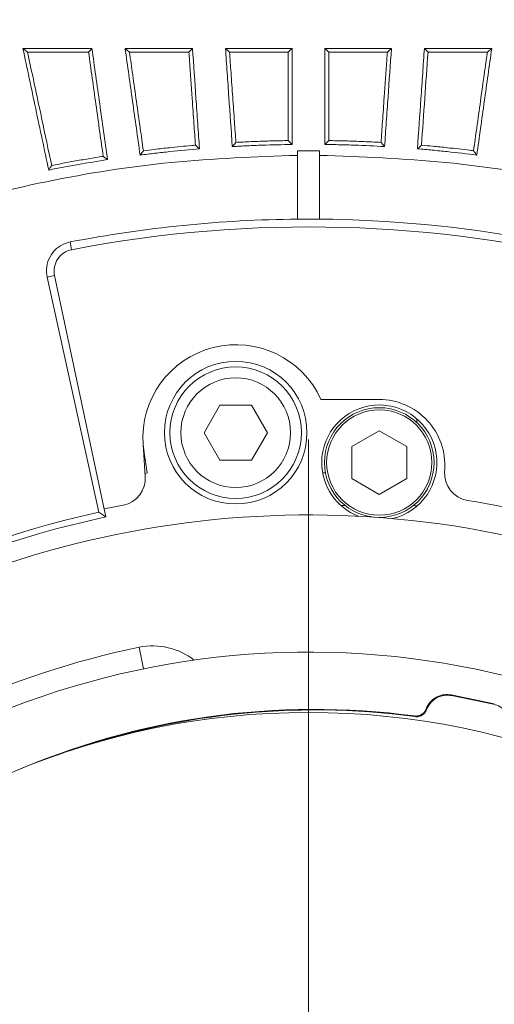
# Model space of a CAD drawing. Header units: millimetres. Extents: x 0 to 1118, y 0 to 864.
# Tile 391 of 512: x 517 to 528, y 431 to 453. Entities that reach past the tile are written whole.
import ezdxf

# ---------------------------------------------------------------- set-up
doc = ezdxf.new("R2010")
doc.units = ezdxf.units.MM
doc.styles.add('SLDTEXTSTYLE0', font='TXT', dxfattribs={"width": 0.605})
doc.dimstyles.new('SLDDIMSTYLE3', dxfattribs={"dimtxt": 3.175, "dimasz": 3.302, "dimexe": 0, "dimexo": 0.0625, "dimgap": 0.79375, "dimtad": 0, "dimtih": 1, "dimtoh": 1, "dimdec": 1, "dimlfac": 4, "dimrnd": 1e-09, "dimzin": 12, "dimdsep": 46, "dimtxsty": 'SLDTEXTSTYLE0', "dimsah": 1, "dimcen": 0.09, "dimadec": 0, "dimazin": 3, "dimtfac": 1, "dimtofl": 0, "dimtmove": 0, "dimatfit": 3, "dimfxl": 1, "dimfrac": 2, "dimtolj": 1, "dimtzin": 12, "dimarcsym": 0})

# ---------------------------------------------------------------- blocks, each defined once
blk = doc.blocks.new('_D_3')
at = {"color": 7, "linetype": 'Continuous', "lineweight": 0}
for p, q in [((465.577, 443.258), (465.577, 471.353)), ((606.87, 443.258), (606.87, 471.353)), ((465.577, 469.753), (530.766, 469.753)), ((606.87, 469.753), (541.68, 469.753))]:
    blk.add_line(p, q, dxfattribs=at)
for points in [[(465.577, 469.753), (468.879, 469.245), (468.879, 470.261)], [(606.87, 469.753), (603.568, 470.261), (603.568, 469.245)]]:
    blk.add_solid(points, dxfattribs=at)
at = {"color": 7, "linetype": 'Continuous', "lineweight": 0, "insert": (530.766, 471.409), "char_height": 3.175, "attachment_point": 1, "style": 'SLDTEXTSTYLE0'}
blk.add_mtext('565.2', dxfattribs=at)
blk = doc.blocks.new('_D_4')
at = {"color": 7, "linetype": 'Continuous', "lineweight": 0}
for p, q in [((462.003, 441.286), (462.003, 484.2)), ((610.443, 441.286), (610.443, 484.2)), ((462.003, 482.6), (530.766, 482.6)), ((610.443, 482.6), (541.68, 482.6))]:
    blk.add_line(p, q, dxfattribs=at)
for points in [[(462.003, 482.6), (465.305, 482.092), (465.305, 483.108)], [(610.443, 482.6), (607.141, 483.108), (607.141, 482.092)]]:
    blk.add_solid(points, dxfattribs=at)
at = {"color": 7, "linetype": 'Continuous', "lineweight": 0, "insert": (530.766, 484.256), "char_height": 3.175, "attachment_point": 1, "style": 'SLDTEXTSTYLE0'}
blk.add_mtext('593.8', dxfattribs=at)
blk = doc.blocks.new('SW_CENTERMARKSYMBOL_0')
at = {"color": 0, "linetype": 'Continuous', "lineweight": 0}
blk.add_line((0, 1.27), (0, 23.521), dxfattribs=at)

msp = doc.modelspace()

# ---------------------------------------------------------------- linework, layer by layer
at = {"color": 7, "linetype": 'Continuous', "lineweight": 15}
for p, q in [((523.4732, 448.9541), (523.4732, 450.5073)), ((523.9732, 450.5073), (523.9732, 448.9541)), ((518.9399, 442.2739), (517.7647, 447.6349)), ((517.935, 447.6711), (519.105, 442.1671)), ((521.7037, 444.7131), (521.3429, 444.0881)), ((522.4254, 444.7131), (521.7037, 444.7131)), ((522.7862, 444.0881), (522.4254, 444.7131)), ((524.0087, 444.8449), (525.334, 444.8449)), ((526.1982, 444.3989), (526.1982, 444.3146)), ((521.3429, 444.0881), (521.7037, 443.4631)), ((522.4254, 443.4631), (522.7862, 444.0881)), ((525.3384, 444.1319), (524.7109, 443.7696)), ((525.9659, 443.7696), (525.3384, 444.1319)), ((520.0038, 443.0954), (519.9531, 443.8202)), ((519.9531, 443.8202), (519.9749, 443.6306)), ((519.9749, 443.6306), (520.0492, 443.1696)), ((524.7109, 443.7696), (524.7109, 443.045)), ((525.9659, 443.045), (525.9659, 443.7696)), ((521.7037, 443.4631), (522.4254, 443.4631)), ((520.0492, 443.1696), (519.9991, 443.1615)), ((524.0465, 443.1758), (524.11, 443.1758)), ((526.8304, 443.2403), (526.8279, 443.205)), ((524.7109, 443.045), (525.3384, 442.6827)), ((525.3384, 442.6827), (525.9659, 443.045)), ((518.9399, 442.2739), (519.105, 442.1671)), ((519.0659, 442.3509), (519.4977, 442.4379)), ((524.5643, 442.4258), (524.467, 442.4258)), ((526.1482, 442.4258), (526.1125, 442.4258)), ((526.978, 438.1114), (527.9612, 437.9084)), ((527.9459, 437.8982), (526.988, 438.0959))]:
    msp.add_line(p, q, dxfattribs=at)
at = {"color": 9, "linetype": 'Continuous', "lineweight": 0}
for p, q in [((518.2898, 448.4333), (518.3238, 448.2582)), ((517.935, 447.6711), (517.7647, 447.6349)), ((519.9649, 438.7077), (519.8646, 439.1975)), ((526.978, 438.1114), (526.988, 438.0959)), ((527.9459, 437.8982), (527.9612, 437.9084))]:
    msp.add_line(p, q, dxfattribs=at)
at = {"color": 7, "linetype": 'Continuous', "lineweight": 15, "flags": 128}
for points in [[(517.2118, 452.8458), (517.2655, 452.8034), (517.3191, 452.7609)], [(518.7094, 452.7609), (518.736, 452.7905), (518.7857, 452.8458)], [(519.5431, 452.8458), (519.5932, 452.8033), (519.6433, 452.7609)], [(520.9974, 452.7609), (521.0275, 452.7921), (521.0791, 452.8458)], [(521.8309, 452.8458), (521.8777, 452.8033), (521.9244, 452.7609)], [(523.2609, 452.7609), (523.2938, 452.7929), (523.3482, 452.8458)], [(524.0982, 452.8458), (524.1419, 452.8033), (524.1856, 452.7609)], [(525.5221, 452.7609), (525.5572, 452.7927), (525.6156, 452.8458)], [(526.3674, 452.8458), (526.419, 452.7921), (526.4491, 452.7609)], [(527.8032, 452.7609), (527.8396, 452.7918), (527.9033, 452.8458)], [(521.1458, 450.6383), (521.1925, 450.5973), (521.2392, 450.5561)], [(522.0683, 450.7028), (522.0304, 450.6587), (521.9873, 450.6085)], [(523.2609, 450.7445), (523.3045, 450.7003), (523.3482, 450.656)], [(524.1856, 450.7445), (524.1447, 450.7031), (524.0982, 450.656)], [(525.3781, 450.7029), (525.4186, 450.6557), (525.4591, 450.6085)], [(526.3006, 450.6384), (526.254, 450.5973), (526.2073, 450.5561)], [(519.0434, 450.3849), (519.0928, 450.3472), (519.1422, 450.3094)], [(519.9591, 450.5136), (519.922, 450.4637), (519.8849, 450.4138)], [(527.4874, 450.5137), (527.5244, 450.4638), (527.5615, 450.4138)], [(517.8682, 450.1777), (517.8368, 450.1287), (517.8012, 450.073)]]:
    msp.add_lwpolyline(points, dxfattribs=at)
at = {"color": 9, "linetype": 'Continuous', "lineweight": 0, "flags": 128}
for points in [[(526.4178, 437.7791), (526.4144, 437.7841), (526.4075, 437.794)], [(526.15, 437.6177), (526.1466, 437.6226), (526.1398, 437.6323)]]:
    msp.add_lwpolyline(points, dxfattribs=at)
at = {"color": 7, "linetype": 'Continuous', "lineweight": 15}
for centre, radius in [((522.0645, 444.0881), 1.625), ((522.0645, 444.0881), 1.5), ((522.0645, 444.0881), 1.25), ((525.3384, 443.4073), 1.25), ((525.3384, 443.4073), 1.2), ((523.7253, 420.3386), 17.375)]:
    msp.add_circle(centre, radius, dxfattribs=at)
for centre, radius, start, end in [((523.7232, 420.4083), 30.1, 89.52412, 90.47588), ((523.7232, 420.4083), 28.5469, 90.50178, 100.97222), ((523.7232, 420.4083), 28.3685, 51.02778, 100.97222), ((523.7232, 420.4083), 28.5469, 89.49822, 90.50178), ((523.7232, 420.4083), 28.5469, 51.02778, 89.49822), ((518.4177, 447.7737), 0.4935, 100.97222, 192), ((522.0729, 443.9684), 2.125, 24.36079, 184), ((525.3384, 443.4073), 1.3125, 283.25012, 180), ((525.334, 443.3449), 1.5, 356, 90), ((525.3384, 443.4073), 1.3125, 180, 248.74988), ((527.4514, 443.1615), 0.625, 176, 260.72754), ((519.3803, 443.0518), 0.625, 280.82971, 4), ((523.7253, 420.3386), 22.5, 63.86599, 80.72754), ((523.7232, 420.4083), 22.3827, 102.3397, 164.93654), ((523.7253, 420.3386), 21.875, 63.34723, 172.28355), ((523.7232, 420.4083), 22.2435, 101.98314, 165.00787), ((523.7253, 420.3386), 18.75, 60.76397, 134.38201), ((523.7253, 420.3386), 19.25, 101.56936, 128.43064), ((520.1742, 437.6851), 1.5437, 52.29577, 101.56936), ((523.861, 420.5335), 17.25, 82.40883, 113.71577), ((523.861, 420.5335), 17.2369, 82.36889, 109.907)]:
    msp.add_arc(centre, radius, start, end, dxfattribs=at)
msp.add_ellipse((526.1482, 442.3758), major_axis=(0.0354, 0.0354), ratio=0.9999239, start_param=6.160566, end_param=7.0685454, dxfattribs=at)
for points, knots in [([(518.7857, 452.8458), (518.6542, 452.8458), (518.3911, 452.8458), (517.8659, 452.8458), (517.4734, 452.8458), (517.2118, 452.8458)], [0, 0, 0, 0, 0.25007496, 0.50014987, 1, 1, 1, 1]), ([(517.2118, 452.8458), (517.2603, 452.6175), (517.3574, 452.1608), (517.553, 451.2404), (517.7019, 450.5399), (517.8012, 450.073)], [0, 0, 0, 0, 0.25006306, 0.50012519, 1, 1, 1, 1]), ([(519.1422, 450.3094), (519.1122, 450.523), (519.0522, 450.9502), (518.933, 451.798), (518.8446, 452.4267), (518.7857, 452.8458)], [0, 0, 0, 0, 0.2500474, 0.500094, 1, 1, 1, 1]), ([(519.5431, 452.8458), (519.5714, 452.6449), (519.6278, 452.2431), (519.7414, 451.435), (519.8275, 450.8222), (519.8849, 450.4138)], [0, 0, 0, 0, 0.2500414, 0.5000816, 1, 1, 1, 1]), ([(521.0791, 452.8458), (520.9508, 452.8458), (520.6944, 452.8458), (520.1822, 452.8458), (519.7987, 452.8458), (519.5431, 452.8458)], [0, 0, 0, 0, 0.2500671, 0.5001337, 1, 1, 1, 1]), ([(521.2392, 450.5561), (521.2257, 450.7485), (521.1988, 451.1331), (521.1453, 451.8979), (521.1056, 452.4666), (521.0791, 452.8458)], [0, 0, 0, 0, 0.25003182, 0.50006351, 1, 1, 1, 1]), ([(523.3482, 452.8458), (523.2217, 452.8458), (522.9687, 452.8458), (522.4628, 452.8458), (522.0836, 452.8458), (521.8309, 452.8458)], [0, 0, 0, 0, 0.2500634, 0.5001268, 1, 1, 1, 1]), ([(521.8309, 452.8458), (521.8438, 452.6606), (521.8697, 452.2901), (521.9218, 451.5461), (521.9611, 450.9835), (521.9873, 450.6085)], [0, 0, 0, 0, 0.250027, 0.5000543, 1, 1, 1, 1]), ([(523.3482, 450.656), (523.3482, 450.8396), (523.3482, 451.2068), (523.3482, 451.9378), (523.3482, 452.4826), (523.3482, 452.8458)], [0, 0, 0, 0, 0.250023, 0.5000457, 1, 1, 1, 1]), ([(524.0982, 452.8458), (524.0982, 452.6642), (524.0982, 452.3011), (524.0982, 451.5725), (524.0982, 451.0226), (524.0982, 450.656)], [0, 0, 0, 0, 0.2500197, 0.500039, 1, 1, 1, 1]), ([(525.6156, 452.8458), (525.4892, 452.8458), (525.2364, 452.8458), (524.7306, 452.8458), (524.3512, 452.8458), (524.0982, 452.8458)], [0, 0, 0, 0, 0.2500628, 0.5001257, 1, 1, 1, 1]), ([(525.4591, 450.6085), (525.4722, 450.7958), (525.4984, 451.1704), (525.5506, 451.9171), (525.5896, 452.4743), (525.6156, 452.8458)], [0, 0, 0, 0, 0.2500165, 0.5000326, 1, 1, 1, 1]), ([(526.3674, 452.8458), (526.3541, 452.6557), (526.3275, 452.2755), (526.2742, 451.5134), (526.2341, 450.939), (526.2073, 450.5561)], [0, 0, 0, 0, 0.2500146, 0.5000286, 1, 1, 1, 1]), ([(527.9033, 452.8458), (527.7755, 452.8458), (527.5199, 452.8458), (527.0081, 452.8458), (526.6236, 452.8458), (526.3674, 452.8458)], [0, 0, 0, 0, 0.2500634, 0.5001265, 1, 1, 1, 1]), ([(527.5615, 450.4138), (527.5901, 450.6172), (527.6473, 451.024), (527.7613, 451.8352), (527.8465, 452.4416), (527.9033, 452.8458)], [0, 0, 0, 0, 0.25001, 0.5000225, 1, 1, 1, 1]), ([(517.8682, 450.1777), (517.8495, 450.2658), (517.7561, 450.7053), (517.6141, 451.3733), (517.4501, 452.1446), (517.3604, 452.567), (517.3191, 452.7609)], [0, 0, 0, 0, 0.10099968, 0.50375279, 0.77223187, 1, 1, 1, 1]), ([(518.7094, 452.7609), (518.5779, 452.7609), (518.3149, 452.7609), (517.921, 452.7609), (517.5892, 452.7609), (517.3887, 452.7609), (517.3191, 452.7609)], [0, 0, 0, 0, 0.2831402, 0.5662808, 0.8494218, 1, 1, 1, 1]), ([(518.7094, 452.7609), (518.765, 452.3655), (518.8501, 451.7604), (518.9617, 450.9661), (519.0175, 450.5688), (519.0434, 450.3849)], [0, 0, 0, 0, 0.50319499, 0.77006834, 1, 1, 1, 1]), ([(519.9591, 450.5136), (519.9351, 450.6846), (519.8823, 451.0601), (519.8013, 451.6364), (519.7201, 452.2145), (519.6675, 452.5882), (519.6433, 452.7609)], [0, 0, 0, 0, 0.2263058, 0.4969264, 0.7675495, 1, 1, 1, 1]), ([(520.9974, 452.7609), (520.8692, 452.7609), (520.6128, 452.7609), (520.2286, 452.7609), (519.9055, 452.7609), (519.7104, 452.7609), (519.6433, 452.7609)], [0, 0, 0, 0, 0.2836507, 0.5673022, 0.8509534, 1, 1, 1, 1]), ([(520.9974, 452.7609), (521.0019, 452.6969), (521.0265, 452.3444), (521.0646, 451.8001), (521.1096, 451.156), (521.1345, 450.801), (521.1458, 450.6383)], [0, 0, 0, 0, 0.0911428, 0.5020309, 0.7717243, 1, 1, 1, 1]), ([(522.0683, 450.7028), (522.0574, 450.859), (522.0334, 451.2028), (521.9964, 451.7318), (521.9593, 452.2616), (521.9354, 452.6039), (521.9244, 452.7609)], [0, 0, 0, 0, 0.2261361, 0.4979502, 0.7697641, 1, 1, 1, 1]), ([(523.2609, 452.7609), (523.1343, 452.7609), (522.8813, 452.7609), (522.5018, 452.7609), (522.1829, 452.7609), (521.9904, 452.7609), (521.9244, 452.7609)], [0, 0, 0, 0, 0.2839112, 0.5678225, 0.8517336, 1, 1, 1, 1]), ([(523.2609, 452.7609), (523.2609, 452.6074), (523.2609, 452.2724), (523.2609, 451.7539), (523.2609, 451.2354), (523.2609, 450.8982), (523.2609, 450.7445)], [0, 0, 0, 0, 0.22959848, 0.5011265, 0.77265841, 1, 1, 1, 1]), ([(524.1856, 450.7445), (524.1856, 451.0815), (524.1856, 451.6017), (524.1856, 452.2727), (524.1856, 452.6076), (524.1856, 452.7609)], [0, 0, 0, 0, 0.4993492, 0.7708584, 1, 1, 1, 1]), ([(525.5221, 452.7609), (525.3956, 452.7609), (525.1428, 452.7609), (524.7634, 452.7609), (524.4443, 452.7609), (524.2517, 452.7609), (524.1856, 452.7609)], [0, 0, 0, 0, 0.28391, 0.5678199, 0.8517297, 1, 1, 1, 1]), ([(525.5221, 452.7609), (525.518, 452.7022), (525.4941, 452.3612), (525.4572, 451.8334), (525.4133, 451.2057), (525.3892, 450.8606), (525.3781, 450.7029)], [0, 0, 0, 0, 0.0859102, 0.4992358, 0.7710622, 1, 1, 1, 1]), ([(526.3006, 450.6384), (526.3255, 450.9939), (526.3751, 451.7036), (526.4244, 452.4089), (526.4491, 452.7609)], [0, 0, 0, 0, 0.5008504, 1, 1, 1, 1]), ([(527.8032, 452.7609), (527.6753, 452.7609), (527.4196, 452.7609), (526.9683, 452.7609), (526.6446, 452.7609), (526.4491, 452.7609)], [0, 0, 0, 0, 0.2836418, 0.5672837, 1, 1, 1, 1]), ([(527.8032, 452.7609), (527.8009, 452.7443), (527.7486, 452.3725), (527.6679, 451.798), (527.5649, 451.0651), (527.5118, 450.6877), (527.4874, 450.5137)], [0, 0, 0, 0, 0.0222257, 0.4978402, 0.768449, 1, 1, 1, 1]), ([(519.8849, 450.4138), (519.998, 450.4279), (520.224, 450.456), (520.6752, 450.5061), (521.0139, 450.5361), (521.2392, 450.5561)], [0, 0, 0, 0, 0.25093435, 0.50186848, 1, 1, 1, 1]), ([(521.1458, 450.6383), (521.118, 450.6359), (520.9198, 450.6189), (520.6085, 450.5886), (520.2409, 450.5481), (520.0435, 450.5239), (519.9591, 450.5136)], [0, 0, 0, 0, 0.0702761, 0.5000088, 0.7863699, 1, 1, 1, 1]), ([(521.9873, 450.6085), (522.1011, 450.6146), (522.3286, 450.6269), (522.7822, 450.6454), (523.1221, 450.6517), (523.3482, 450.656)], [0, 0, 0, 0, 0.2509344, 0.501869, 1, 1, 1, 1]), ([(523.2609, 450.7445), (523.2048, 450.7435), (523.0349, 450.7407), (522.7511, 450.733), (522.4096, 450.7204), (522.1821, 450.7087), (522.0683, 450.7028)], [0, 0, 0, 0, 0.1409181, 0.4272787, 0.7136393, 1, 1, 1, 1]), ([(524.0982, 450.656), (524.2121, 450.6542), (524.4399, 450.6506), (524.8937, 450.6374), (525.2333, 450.62), (525.4591, 450.6085)], [0, 0, 0, 0, 0.2509347, 0.5018694, 1, 1, 1, 1]), ([(525.3781, 450.7029), (525.3222, 450.7058), (525.1524, 450.7148), (524.8688, 450.727), (524.5273, 450.7382), (524.2995, 450.7424), (524.1856, 450.7445)], [0, 0, 0, 0, 0.1409176, 0.4272783, 0.7136392, 1, 1, 1, 1]), ([(526.2073, 450.5561), (526.3208, 450.5464), (526.5478, 450.5269), (526.9995, 450.4821), (527.3371, 450.4411), (527.5615, 450.4138)], [0, 0, 0, 0, 0.2509349, 0.5018696, 1, 1, 1, 1]), ([(527.4874, 450.5137), (527.4596, 450.5171), (527.2622, 450.5416), (526.9513, 450.5768), (526.5833, 450.6136), (526.3852, 450.631), (526.3006, 450.6384)], [0, 0, 0, 0, 0.070356, 0.5001015, 0.7864631, 1, 1, 1, 1]), ([(497.14, 406.5039), (496.747, 407.3052), (495.9216, 408.9881), (494.9718, 411.6873), (494.2516, 414.5458), (493.8199, 417.4632), (493.6749, 420.4083), (493.8197, 423.3536), (494.2524, 426.2704), (494.9689, 429.1309), (495.9623, 431.9073), (497.2231, 434.5729), (498.739, 437.1022), (500.4956, 439.4707), (502.4759, 441.6556), (504.6608, 443.6359), (507.0293, 445.3925), (509.5586, 446.9085), (512.2054, 448.1601), (514.9414, 449.1434), (517.7388, 449.8492), (520.5913, 450.3032), (522.5126, 450.3726), (523.4732, 450.4073)], [0, 0, 0, 0, 0.0436448, 0.0916662, 0.1396876, 0.187709, 0.2357304, 0.2837518, 0.3317733, 0.3797947, 0.4278161, 0.4758375, 0.5238589, 0.5718803, 0.6199017, 0.6679232, 0.7159446, 0.763966, 0.8119874, 0.8589905, 0.9059937, 0.9529968, 1, 1, 1, 1]), ([(517.8012, 450.073), (517.913, 450.0949), (518.1365, 450.1387), (518.5831, 450.2201), (518.9189, 450.2738), (519.1422, 450.3094)], [0, 0, 0, 0, 0.2509344, 0.501869, 1, 1, 1, 1]), ([(519.0434, 450.3849), (518.988, 450.3762), (518.8201, 450.3497), (518.5402, 450.3026), (518.2038, 450.2426), (517.9801, 450.1993), (517.8682, 450.1777)], [0, 0, 0, 0, 0.1409183, 0.4272791, 0.7136396, 1, 1, 1, 1]), ([(523.9732, 450.4073), (524.9339, 450.3726), (526.8552, 450.3032), (529.7077, 449.8492), (532.5051, 449.1434), (535.241, 448.1601), (537.8879, 446.9085), (540.4171, 445.3925), (542.7856, 443.6359), (544.9705, 441.6556), (546.9508, 439.4707), (548.7074, 437.1022), (550.2234, 434.5729), (551.4842, 431.9073), (552.4776, 429.1309), (553.1941, 426.2704), (553.6267, 423.3536), (553.7715, 420.4083), (553.6265, 417.4632), (553.1949, 414.5457), (552.4744, 411.6875), (551.4703, 408.8301), (550.549, 407.008), (550.0709, 406.0625)], [0, 0, 0, 0, 0.0466231, 0.0932463, 0.1398694, 0.1864926, 0.2341258, 0.2817589, 0.3293921, 0.3770253, 0.4246585, 0.4722917, 0.5199248, 0.567558, 0.6151912, 0.6628244, 0.7104576, 0.7580907, 0.8057239, 0.8533571, 0.9009903, 0.9486235, 1, 1, 1, 1]), ([(517.7647, 447.6349), (517.7557, 447.7137), (517.7378, 447.8713), (517.8175, 448.1022), (517.966, 448.2882), (518.1372, 448.395), (518.2505, 448.4235), (518.2898, 448.4333)], [0, 0, 0, 0, 0.2291038, 0.4584445, 0.6803654, 0.8891579, 1, 1, 1, 1]), ([(526.978, 438.1114), (526.966, 438.1136), (526.8989, 438.1258), (526.7719, 438.1203), (526.6137, 438.0575), (526.4812, 437.9466), (526.4321, 437.8449), (526.4075, 437.794)], [0, 0, 0, 0, 0.05169973, 0.28877181, 0.52584287, 0.76292172, 1, 1, 1, 1]), ([(526.988, 438.0959), (526.9319, 438.1019), (526.8195, 438.1138), (526.6554, 438.0597), (526.5187, 437.9584), (526.4471, 437.8535), (526.4222, 437.7903), (526.4178, 437.7791)], [0, 0, 0, 0, 0.2372856, 0.4745718, 0.7118475, 0.9491202, 1, 1, 1, 1]), ([(526.4075, 437.794), (526.4075, 437.7938), (526.3977, 437.7674), (526.3691, 437.7176), (526.3044, 437.6622), (526.2245, 437.6294), (526.168, 437.6313), (526.1398, 437.6323)], [0, 0, 0, 0, 0.0015524, 0.2511579, 0.5007652, 0.7503827, 1, 1, 1, 1]), ([(526.4178, 437.7791), (526.4115, 437.7647), (526.3941, 437.7246), (526.3456, 437.6694), (526.2719, 437.6268), (526.203, 437.6131), (526.1625, 437.6167), (526.15, 437.6177)], [0, 0, 0, 0, 0.1395284, 0.3890195, 0.6385056, 0.8879868, 1, 1, 1, 1]), ([(528.344, 437.3814), (528.3416, 437.4378), (528.3366, 437.5507), (528.2587, 437.7049), (528.1382, 437.825), (528.0238, 437.8802), (527.9576, 437.8955), (527.9459, 437.8982)], [0, 0, 0, 0, 0.2372815, 0.4745609, 0.7118342, 0.949109, 1, 1, 1, 1])]:
    msp.add_open_spline(points, degree=3, knots=knots, dxfattribs=at)

# ---------------------------------------------------------------- block references
at = {"color": 7, "linetype": 'Continuous', "lineweight": 0}
msp.add_blockref('SW_CENTERMARKSYMBOL_0', (523.7232, 420.4083), dxfattribs=at)

# ---------------------------------------------------------------- dimensions: what is measured, and where the dimension line sits
for base, p1, p2, picture, middle in [((462.0032, 482.5997), (610.4432, 439.6861), (462.0032, 439.6861), '_D_4', (536.2232, 482.5997)), ((606.8697, 469.7527), (465.5768, 441.6583), (606.8697, 441.6583), '_D_3', (536.2232, 469.7527))]:
    dim = msp.add_linear_dim(base=base, p1=p1, p2=p2, dimstyle='SLDDIMSTYLE3', dxfattribs=at)
    dim.commit()
    dim.dimension.update_dxf_attribs({"geometry": picture, "text_midpoint": middle, "dimtype": 160})

doc.saveas('drawing.dxf')
